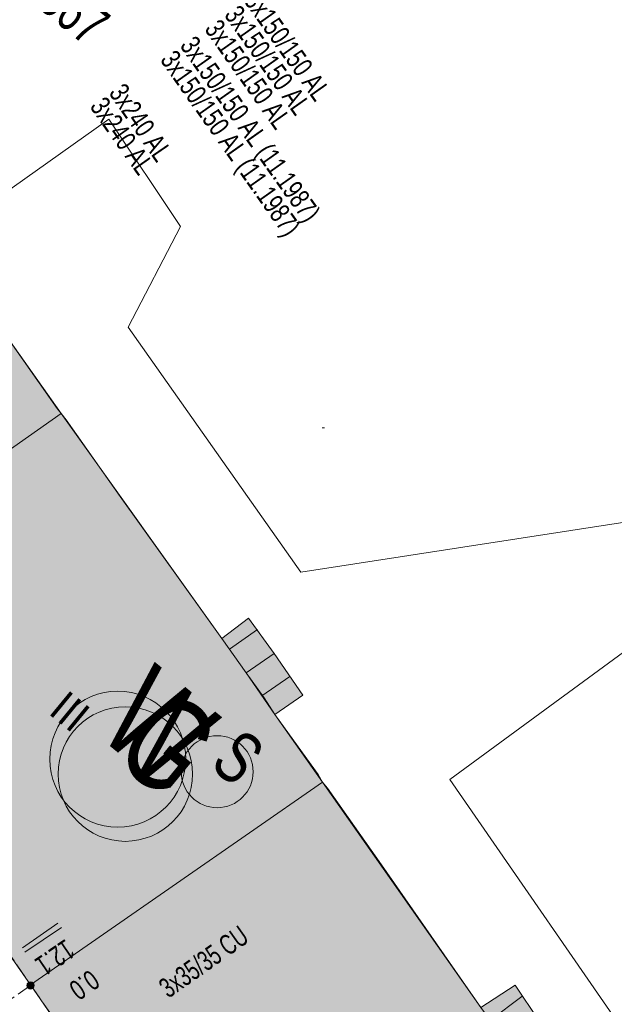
# Model space of a CAD drawing. Header units: metres. Extents: x -740 to 758, y -633 to 854.
# Tile 696 of 1056: x 226 to 242, y -105 to -79. Entities that reach past the tile are written whole.
import ezdxf

# ---------------------------------------------------------------- set-up
doc = ezdxf.new("R2010")
doc.units = ezdxf.units.M
doc.header["$MEASUREMENT"] = 0
doc.linetypes.add('416_125', pattern=[0.5408, 0.416, -0.1248])
for name, color, linetype in [('Gas.LOVION', 7, 'Continuous'), ('gas_projekt.LOVION', 7, 'Continuous'), ('Gis.LOVION', 7, 'Continuous'), ('Grundkarte.LOVION', 7, 'Continuous'), ('Grundkarte_Text.LOVION', 7, 'Continuous'), ('Strom.LOVION', 7, 'Continuous'), ('StromBemass.LOVION', 7, 'Continuous'), ('Telko.LOVION', 7, 'Continuous'), ('Wasser.LOVION', 7, 'Continuous')]:
    doc.layers.add(name, color=color, linetype=linetype)
doc.styles.add('ERSTELLTER_STIL_1', font='arial.ttf')

msp = doc.modelspace()

# ---------------------------------------------------------------- hatches: boundary and pattern name
at = {"layer": 'Grundkarte.LOVION', "linetype": 'Continuous', "lineweight": 18}
for color, points in [(9, [(216.866, -90.627), (219.69, -94.725), (227.35, -89.336), (227.248, -89.198), (225.807, -87.152), (224.231, -84.942), (223.166, -83.42), (222.548, -82.535), (222.005, -81.82), (220.563, -79.773), (220.257, -79.36), (212.708, -84.679), (215.807, -89.164)]), (9, [(223.714, -100.509), (226.532, -104.549), (234.31, -99.148), (234.202, -98.952), (233.04, -97.351), (232.76, -96.906), (232.282, -96.243), (231.631, -95.331), (228.926, -91.547), (227.485, -89.5), (227.35, -89.336), (219.69, -94.725), (222.713, -99.041)]), (254, [(233.029, -95.727), (232.346, -94.788), (231.631, -95.331), (232.282, -96.243)]), (254, [(233.788, -96.835), (233.029, -95.727), (232.282, -96.243), (233.04, -97.351)]), (9, [(226.532, -104.549), (229.701, -109.145), (230.728, -110.582), (233.617, -114.733), (241.447, -109.268), (241.102, -108.769), (239.973, -107.195), (239.661, -106.723), (239.215, -106.087), (238.532, -105.149), (235.885, -101.358), (234.444, -99.312), (234.31, -99.148)]), (254, [(240.073, -105.501), (239.449, -104.557), (238.532, -105.149), (239.215, -106.087)])]:
    msp.add_hatch(color=color, dxfattribs=at).paths.add_polyline_path(points)
at = {"layer": 'StromBemass.LOVION', "linetype": 'Continuous', "lineweight": 13}
for points in [[(226.611, -104.627), (226.618, -104.617), (226.624, -104.607), (226.628, -104.596), (226.631, -104.584), (226.632, -104.572), (226.632, -104.56), (226.631, -104.548), (226.628, -104.536), (226.623, -104.525), (226.618, -104.515), (226.61, -104.505), (226.602, -104.496), (226.593, -104.489), (226.583, -104.482), (226.572, -104.477), (226.56, -104.474), (226.549, -104.471), (226.537, -104.471), (226.525, -104.471), (226.513, -104.474), (226.501, -104.477), (226.491, -104.483), (226.48, -104.489), (226.471, -104.497), (226.463, -104.506), (226.456, -104.515), (226.45, -104.526), (226.446, -104.537), (226.443, -104.549), (226.441, -104.561), (226.441, -104.573), (226.443, -104.584), (226.446, -104.596), (226.45, -104.607), (226.456, -104.618), (226.463, -104.627), (226.472, -104.636), (226.481, -104.644), (226.491, -104.65), (226.502, -104.655), (226.513, -104.659), (226.525, -104.661), (226.537, -104.662), (226.549, -104.661), (226.561, -104.659), (226.572, -104.655), (226.583, -104.65), (226.593, -104.643), (226.603, -104.636)], [(226.61, -104.63), (226.617, -104.62), (226.623, -104.61), (226.627, -104.598), (226.63, -104.587), (226.631, -104.575), (226.631, -104.563), (226.63, -104.551), (226.627, -104.54), (226.622, -104.528), (226.617, -104.518), (226.61, -104.508), (226.601, -104.5), (226.592, -104.492), (226.582, -104.486), (226.571, -104.481), (226.56, -104.477), (226.548, -104.475), (226.536, -104.474), (226.524, -104.475), (226.513, -104.477), (226.501, -104.481), (226.49, -104.486), (226.48, -104.492), (226.471, -104.5), (226.463, -104.509), (226.456, -104.519), (226.45, -104.529), (226.446, -104.54), (226.443, -104.552), (226.441, -104.564), (226.441, -104.576), (226.443, -104.587), (226.446, -104.599), (226.45, -104.61), (226.456, -104.621), (226.463, -104.63), (226.472, -104.639), (226.481, -104.646), (226.491, -104.653), (226.502, -104.658), (226.513, -104.662), (226.525, -104.664), (226.537, -104.664), (226.549, -104.664), (226.56, -104.661), (226.572, -104.658), (226.583, -104.653), (226.593, -104.646), (226.602, -104.638)], [(226.612, -104.623), (226.619, -104.614), (226.624, -104.603), (226.629, -104.592), (226.632, -104.58), (226.633, -104.568), (226.633, -104.556), (226.632, -104.544), (226.629, -104.533), (226.624, -104.522), (226.618, -104.511), (226.611, -104.501), (226.603, -104.493), (226.594, -104.485), (226.584, -104.479), (226.573, -104.474), (226.561, -104.47), (226.549, -104.468), (226.537, -104.467), (226.525, -104.468), (226.514, -104.47), (226.502, -104.474), (226.491, -104.479), (226.481, -104.485), (226.472, -104.493), (226.464, -104.502), (226.457, -104.512), (226.451, -104.522), (226.447, -104.533), (226.444, -104.545), (226.442, -104.557), (226.442, -104.569), (226.444, -104.581), (226.447, -104.592), (226.451, -104.604), (226.457, -104.614), (226.464, -104.624), (226.472, -104.633), (226.482, -104.64), (226.492, -104.647), (226.503, -104.652), (226.514, -104.655), (226.526, -104.658), (226.538, -104.658), (226.55, -104.657), (226.562, -104.655), (226.573, -104.651), (226.584, -104.646), (226.594, -104.64), (226.603, -104.632)]]:
    msp.add_hatch(color=7, dxfattribs=at).paths.add_polyline_path(points)

# ---------------------------------------------------------------- linework, layer by layer
at = {"layer": 'Gas.LOVION', "color": 7, "linetype": 'Continuous', "lineweight": 13}
msp.add_lwpolyline([(234.304, -89.72), (234.333, -89.717)], dxfattribs=at)
at = {"layer": 'Gas.LOVION', "color": 5, "linetype": 'Continuous', "lineweight": 18}
msp.add_circle((229.06, -98.937), 1.791, dxfattribs=at)
at = {"layer": 'gas_projekt.LOVION', "color": 7, "linetype": 'Continuous', "lineweight": 13}
msp.add_lwpolyline([(234.304, -89.72), (234.333, -89.717)], dxfattribs=at)
at = {"layer": 'Gis.LOVION', "color": 7, "linetype": 'Continuous', "lineweight": 13}
msp.add_lwpolyline([(234.304, -89.72), (234.333, -89.717)], dxfattribs=at)
at = {"layer": 'Grundkarte.LOVION', "color": 8, "linetype": 'Continuous', "lineweight": 18}
for points in [[(216.866, -90.627), (215.807, -89.164), (212.708, -84.679), (220.257, -79.36), (220.563, -79.773), (222.005, -81.82), (222.548, -82.535), (223.166, -83.42), (224.231, -84.942), (225.807, -87.152), (227.248, -89.198), (227.35, -89.336), (219.69, -94.725)], [(223.714, -100.509), (222.713, -99.041), (219.69, -94.725), (227.35, -89.336), (227.485, -89.5), (228.926, -91.547), (231.631, -95.331), (232.282, -96.243), (232.76, -96.906), (233.04, -97.351), (234.202, -98.952), (234.31, -99.148), (226.532, -104.549)], [(226.532, -104.549), (234.31, -99.148), (234.444, -99.312), (235.885, -101.358), (238.532, -105.149), (239.215, -106.087), (239.661, -106.723), (239.973, -107.195), (241.102, -108.769), (241.447, -109.268), (233.617, -114.733), (230.728, -110.582), (229.701, -109.145)]]:
    msp.add_lwpolyline(points, close=True, dxfattribs=at)
at = {"layer": 'Grundkarte.LOVION', "color": 253, "linetype": 'Continuous', "lineweight": 18}
msp.add_lwpolyline([(243.797, -94.615), (237.702, -99.082), (242.968, -106.695), (240.817, -108.265), (239.973, -107.195), (240.838, -106.667), (240.073, -105.501), (239.449, -104.557), (238.532, -105.149), (234.31, -99.148), (233.04, -97.351), (233.788, -96.835), (233.029, -95.727), (232.346, -94.788), (231.631, -95.331), (227.35, -89.336), (224.231, -84.942), (224.926, -84.49), (224.754, -84.24), (228.623, -81.498), (230.528, -84.356), (229.135, -87.034), (233.734, -93.559), (251, -90.896)], dxfattribs=at)
at = {"layer": 'Grundkarte.LOVION', "color": 7, "linetype": 'Continuous', "lineweight": 13}
msp.add_lwpolyline([(234.304, -89.72), (234.363, -89.715)], dxfattribs=at)
at = {"layer": 'Grundkarte.LOVION', "color": 251, "linetype": 'Continuous', "lineweight": 13}
for points in [[(233.029, -95.727), (232.282, -96.243), (231.631, -95.331), (232.346, -94.788)], [(233.788, -96.835), (233.04, -97.351), (232.282, -96.243), (233.029, -95.727)], [(240.073, -105.501), (239.215, -106.087), (238.532, -105.149), (239.449, -104.557)]]:
    msp.add_lwpolyline(points, close=True, dxfattribs=at)
for points in [[(231.835, -95.607), (232.583, -95.09)], [(232.696, -96.853), (233.444, -96.336)], [(238.8, -105.477), (239.627, -104.864)]]:
    msp.add_lwpolyline(points, dxfattribs=at)
at = {"layer": 'Grundkarte.LOVION', "color": 8, "linetype": 'Continuous', "lineweight": 18}
msp.add_lwpolyline([(232.282, -96.243), (233.029, -95.727)], dxfattribs=at)
at = {"layer": 'Strom.LOVION', "color": 7, "linetype": 'Continuous', "lineweight": 13}
msp.add_lwpolyline([(234.304, -89.72), (234.333, -89.717)], dxfattribs=at)
at = {"layer": 'Strom.LOVION', "color": 1, "linetype": 'Continuous', "lineweight": 18}
msp.add_circle((231.508, -98.874), 0.959, dxfattribs=at)
at = {"layer": 'StromBemass.LOVION', "color": 7, "linetype": 'Continuous', "lineweight": 13}
for points in [[(234.304, -89.72), (234.333, -89.717)], [(227.259, -102.911), (226.318, -103.565)], [(227.358, -103.02), (226.388, -103.676)]]:
    msp.add_lwpolyline(points, dxfattribs=at)
at = {"layer": 'StromBemass.LOVION', "color": 7, "linetype": '416_125', "lineweight": 13}
for points in [[(219.704, -94.709), (221.852, -97.795), (226.548, -104.562), (222.591, -107.313)], [(226.548, -104.562), (228.098, -106.804), (228.426, -107.29), (233.617, -114.733), (229.741, -117.417)]]:
    msp.add_lwpolyline(points, dxfattribs=at)
at = {"layer": 'StromBemass.LOVION', "color": 7, "linetype": 'Continuous', "lineweight": 13}
for centre, radius in [((226.537, -104.566), 0.0957), ((226.536, -104.569), 0.0952), ((226.538, -104.563), 0.0957)]:
    msp.add_circle(centre, radius, dxfattribs=at)
at = {"layer": 'Telko.LOVION', "color": 7, "linetype": 'Continuous', "lineweight": 13}
msp.add_lwpolyline([(234.304, -89.72), (234.333, -89.717)], dxfattribs=at)
at = {"layer": 'Wasser.LOVION', "color": 7, "linetype": 'Continuous', "lineweight": 13}
msp.add_lwpolyline([(234.304, -89.72), (234.333, -89.717)], dxfattribs=at)
at = {"layer": 'Wasser.LOVION', "color": 94, "linetype": 'Continuous', "lineweight": 18}
msp.add_circle((228.858, -98.54), 1.811, dxfattribs=at)

# ---------------------------------------------------------------- texts
at = {"layer": 'Gas.LOVION', "color": 5, "linetype": 'Continuous', "lineweight": 18, "insert": (228.647, -98.51), "char_height": 2.4898, "attachment_point": 7, "rotation": 320.5847, "style": 'ERSTELLTER_STIL_1'}
msp.add_mtext('{\\A1;\\W0.71563x;G}', dxfattribs=at)
at = {"layer": 'Grundkarte_Text.LOVION', "color": 7, "linetype": 'Continuous', "lineweight": 13, "insert": (226.986, -97.315), "char_height": 0.83074, "attachment_point": 7, "rotation": 320.5848, "style": 'ERSTELLTER_STIL_1'}
msp.add_mtext('{\\A1;\\W0.89451x;III}', dxfattribs=at)
at = {"layer": 'Strom.LOVION', "color": 7, "linetype": 'Continuous', "lineweight": 13, "insert": (226.202, -78.105), "char_height": 1.06711, "attachment_point": 7, "rotation": 320.5849, "style": 'ERSTELLTER_STIL_1'}
msp.add_mtext('{\\A1;\\W0.71556x;3867}', dxfattribs=at)
at = {"layer": 'Strom.LOVION', "color": 150, "linetype": 'Continuous', "lineweight": 18, "attachment_point": 7, "style": 'ERSTELLTER_STIL_1'}
for s, insert, char_height, rotation in [('{\\A1;\\W0.72198x;3x150/150 AL}', (232.197, -78.353), 0.53359, 305.2451), ('{\\A1;\\W0.72200x;3x150/150 AL}', (231.672, -78.729), 0.53357, 305.2428), ('{\\A1;\\W0.72200x;3x150/150 AL}', (231.147, -79.105), 0.53357, 305.2428), ('{\\A1;\\W0.72688x;3x150/150 AL (11.1987)}', (230.366, -79.635), 0.53353, 305.246), ('{\\A1;\\W0.72688x;3x150/150 AL (11.1987)}', (229.841, -80.012), 0.53353, 305.246)]:
    msp.add_mtext(s, dxfattribs=dict(at, insert=insert, char_height=char_height, rotation=rotation))
at = {"layer": 'Strom.LOVION', "color": 1, "linetype": 'Continuous', "lineweight": 18, "attachment_point": 7, "style": 'ERSTELLTER_STIL_1'}
for s, insert, char_height, rotation in [('{\\A1;\\W0.72507x;3x240 AL}', (228.599, -80.803), 0.53353, 304.5557), ('{\\A1;\\W0.72502x;3x240 AL}', (228.092, -81.167), 0.53357, 305.2428), ('{\\A1;\\W0.71556x;S}', (231.267, -98.745), 1.37442, 320.5841)]:
    msp.add_mtext(s, dxfattribs=dict(at, insert=insert, char_height=char_height, rotation=rotation))
at = {"layer": 'Strom.LOVION', "color": 5, "linetype": 'Continuous', "lineweight": 18, "insert": (230.213, -104.927), "char_height": 0.53355, "attachment_point": 7, "rotation": 35.2444, "style": 'ERSTELLTER_STIL_1'}
msp.add_mtext('{\\A1;\\W0.67980x;3x35/35 CU }', dxfattribs=at)
at = {"layer": 'StromBemass.LOVION', "color": 7, "linetype": 'Continuous', "lineweight": 13, "attachment_point": 7, "style": 'ERSTELLTER_STIL_1'}
for s, insert, char_height, rotation in [('{\\A1;\\W0.71559x;12.1}', (227.469, -103.311), 0.53353, 214.2467), ('{\\A1;\\W0.71561x;0.0}', (228.115, -104.116), 0.53355, 215.2444)]:
    msp.add_mtext(s, dxfattribs=dict(at, insert=insert, char_height=char_height, rotation=rotation))
at = {"layer": 'Wasser.LOVION', "color": 94, "linetype": 'Continuous', "lineweight": 18, "insert": (228.254, -97.864), "char_height": 2.48985, "attachment_point": 7, "rotation": 320.5841, "style": 'ERSTELLTER_STIL_1'}
msp.add_mtext('{\\A1;\\W0.71561x;W}', dxfattribs=at)

doc.saveas('drawing.dxf')
